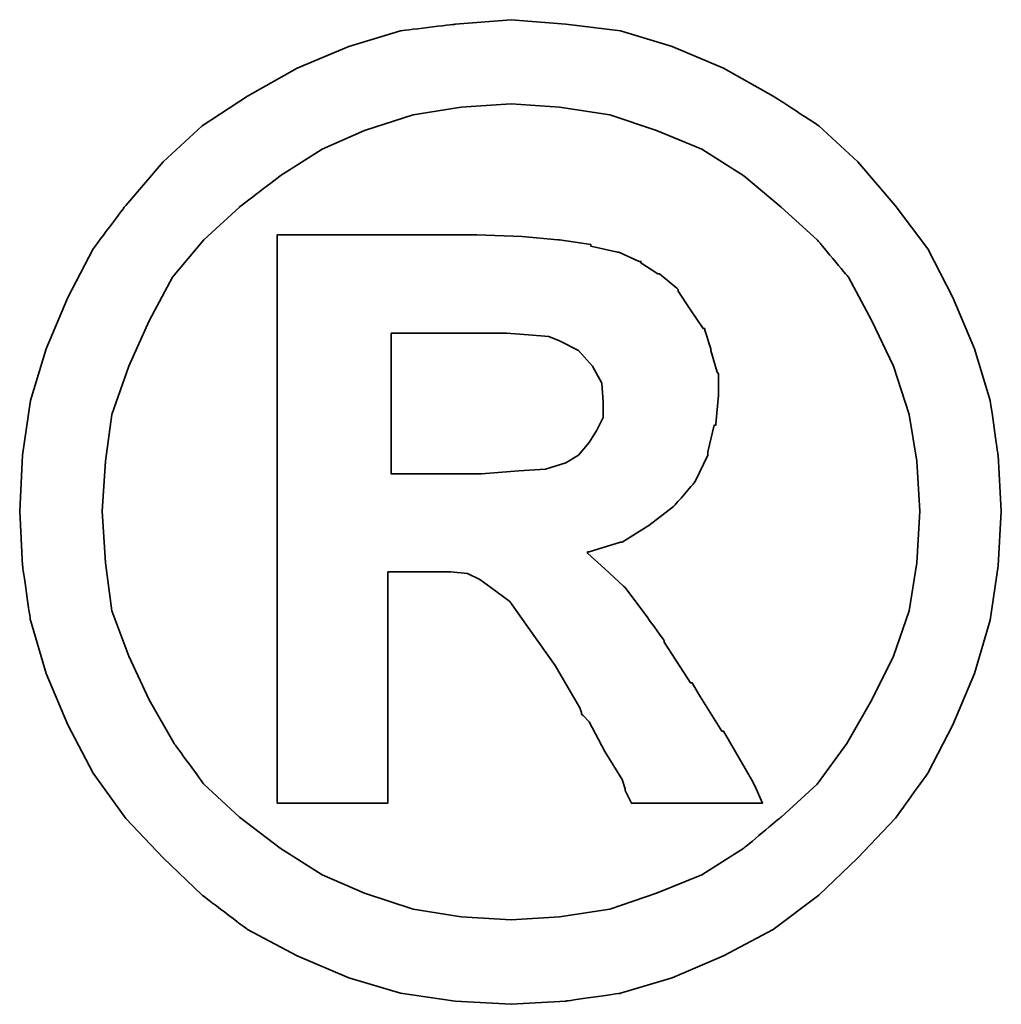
# Model space of a CAD drawing. Header units: millimetres. Extents: x -227 to 3135, y -1502 to 860.
# Tile 390 of 582: x 1251.8 to 1253.28, y -1188.08 to -1186.59. Entities that reach past the tile are written whole.
import ezdxf

# ---------------------------------------------------------------- set-up
doc = ezdxf.new("R2010")
doc.units = ezdxf.units.MM
doc.layers.add('DIM', color=4, linetype='CONTINUOUS')
doc.layers.add('layer 1', color=7, linetype='CONTINUOUS')

# ---------------------------------------------------------------- blocks, each defined once
blk = doc.blocks.new('TBI MOTION logo(完整正式版)')
at = {"layer": 'layer 1', "color": 22, "lineweight": 35}
for points, knots in [([(81.20634, 4.98624), (81.20634, 4.98624), (81.18649, 5.32862), (81.18649, 5.32862), (81.18649, 5.32862), (81.18649, 5.32862), (81.13886, 5.66206), (81.13886, 5.66206), (81.13886, 5.66206), (81.13886, 5.66206), (81.04359, 5.97764), (81.04359, 5.97764), (81.04359, 5.97764), (81.04359, 5.97764), (80.91061, 6.29124), (80.91061, 6.29124), (80.91061, 6.29124), (80.91061, 6.29124), (80.75778, 6.58697), (80.75778, 6.58697), (80.75778, 6.58697), (80.75778, 6.58697), (80.5593, 6.85294), (80.5593, 6.85294), (80.5593, 6.85294), (80.5593, 6.85294), (80.33105, 7.1189), (80.33105, 7.1189), (80.33105, 7.1189), (80.33105, 7.1189), (80.09287, 7.33921), (80.09287, 7.33921), (80.09287, 7.33921), (80.09287, 7.33921), (79.815, 7.51982), (79.815, 7.51982), (79.815, 7.51982), (79.815, 7.51982), (79.51133, 7.69051), (79.51133, 7.69051), (79.51133, 7.69051), (79.51133, 7.69051), (79.19773, 7.8235), (79.19773, 7.8235), (79.19773, 7.8235), (79.19773, 7.8235), (78.88215, 7.91877), (78.88215, 7.91877), (78.88215, 7.91877), (78.88215, 7.91877), (78.54871, 7.95846), (78.54871, 7.95846), (78.54871, 7.95846), (78.54871, 7.95846), (78.21526, 7.98625), (78.21526, 7.98625), (78.21526, 7.98625), (78.21526, 7.98625), (77.87388, 7.95846), (77.87388, 7.95846), (77.87388, 7.95846), (77.87388, 7.95846), (77.54044, 7.91877), (77.54044, 7.91877), (77.54044, 7.91877), (77.54044, 7.91877), (77.22485, 7.8235), (77.22485, 7.8235), (77.22485, 7.8235), (77.22485, 7.8235), (76.91027, 7.69051), (76.91027, 7.69051), (76.91027, 7.69051), (76.91027, 7.69051), (76.6056, 7.51982), (76.6056, 7.51982), (76.6056, 7.51982), (76.6056, 7.51982), (76.32972, 7.33921), (76.32972, 7.33921), (76.32972, 7.33921), (76.32972, 7.33921), (76.09154, 7.1189), (76.09154, 7.1189), (76.09154, 7.1189), (76.09154, 7.1189), (75.86329, 6.85294), (75.86329, 6.85294), (75.86329, 6.85294), (75.86329, 6.85294), (75.66382, 6.58697), (75.66382, 6.58697), (75.66382, 6.58697), (75.66382, 6.58697), (75.51099, 6.29124), (75.51099, 6.29124), (75.51099, 6.29124), (75.51099, 6.29124), (75.37702, 5.97764), (75.37702, 5.97764), (75.37702, 5.97764), (75.37702, 5.97764), (75.28175, 5.66206), (75.28175, 5.66206), (75.28175, 5.66206), (75.28175, 5.66206), (75.23411, 5.32862), (75.23411, 5.32862), (75.23411, 5.32862), (75.23411, 5.32862), (75.21625, 4.98624), (75.21625, 4.98624), (75.21625, 4.98624), (75.21625, 4.98624), (75.23411, 4.6528), (75.23411, 4.6528), (75.23411, 4.6528), (75.23411, 4.6528), (75.28175, 4.32035), (75.28175, 4.32035), (75.28175, 4.32035), (75.28175, 4.32035), (75.37702, 3.99583), (75.37702, 3.99583), (75.37702, 3.99583), (75.37702, 3.99583), (75.51099, 3.68224), (75.51099, 3.68224), (75.51099, 3.68224), (75.51099, 3.68224), (75.66382, 3.38749), (75.66382, 3.38749), (75.66382, 3.38749), (75.66382, 3.38749), (75.86329, 3.10963), (75.86329, 3.10963), (75.86329, 3.10963), (75.86329, 3.10963), (76.09154, 2.87145), (76.09154, 2.87145), (76.09154, 2.87145), (76.09154, 2.87145), (76.32972, 2.6432), (76.32972, 2.6432), (76.32972, 2.6432), (76.32972, 2.6432), (76.6056, 2.43381), (76.6056, 2.43381), (76.6056, 2.43381), (76.6056, 2.43381), (76.91027, 2.27205), (76.91027, 2.27205), (76.91027, 2.27205), (76.91027, 2.27205), (77.22485, 2.13906), (77.22485, 2.13906), (77.22485, 2.13906), (77.22485, 2.13906), (77.54044, 2.0438), (77.54044, 2.0438), (77.54044, 2.0438), (77.54044, 2.0438), (77.87388, 1.99616), (77.87388, 1.99616), (77.87388, 1.99616), (77.87388, 1.99616), (78.21526, 1.97631), (78.21526, 1.97631), (78.21526, 1.97631), (78.21526, 1.97631), (78.54871, 1.99616), (78.54871, 1.99616), (78.54871, 1.99616), (78.54871, 1.99616), (78.88215, 2.0438), (78.88215, 2.0438), (78.88215, 2.0438), (78.88215, 2.0438), (79.19773, 2.13906), (79.19773, 2.13906), (79.19773, 2.13906), (79.19773, 2.13906), (79.51133, 2.27205), (79.51133, 2.27205), (79.51133, 2.27205), (79.51133, 2.27205), (79.815, 2.43381), (79.815, 2.43381), (79.815, 2.43381), (79.815, 2.43381), (80.09287, 2.6432), (80.09287, 2.6432), (80.09287, 2.6432), (80.09287, 2.6432), (80.33105, 2.87145), (80.33105, 2.87145), (80.33105, 2.87145), (80.33105, 2.87145), (80.5593, 3.10963), (80.5593, 3.10963), (80.5593, 3.10963), (80.5593, 3.10963), (80.75778, 3.38749), (80.75778, 3.38749), (80.75778, 3.38749), (80.75778, 3.38749), (80.91061, 3.68224), (80.91061, 3.68224), (80.91061, 3.68224), (80.91061, 3.68224), (81.04359, 3.99583), (81.04359, 3.99583), (81.04359, 3.99583), (81.04359, 3.99583), (81.13886, 4.32035), (81.13886, 4.32035), (81.13886, 4.32035), (81.13886, 4.32035), (81.18649, 4.6528), (81.18649, 4.6528), (81.18649, 4.6528), (81.18649, 4.6528), (81.20634, 4.98624), (81.20634, 4.98624)], [0, 0, 0, 0, 0.0178571, 0.0178571, 0.0178571, 0.0178572, 0.0357143, 0.0357143, 0.0357143, 0.0357143, 0.0535714, 0.0535714, 0.0535714, 0.0535714, 0.0714286, 0.0714286, 0.0714286, 0.0714286, 0.0892857, 0.0892857, 0.0892857, 0.0892857, 0.1071429, 0.1071429, 0.1071429, 0.1071429, 0.125, 0.125, 0.125, 0.125, 0.1428571, 0.1428571, 0.1428571, 0.1428572, 0.1607143, 0.1607143, 0.1607143, 0.1607143, 0.1785714, 0.1785714, 0.1785714, 0.1785714, 0.1964286, 0.1964286, 0.1964286, 0.1964286, 0.2142857, 0.2142857, 0.2142857, 0.2142857, 0.2321429, 0.2321429, 0.2321429, 0.2321429, 0.25, 0.25, 0.25, 0.25, 0.2678571, 0.2678571, 0.2678571, 0.2678572, 0.2857143, 0.2857143, 0.2857143, 0.2857143, 0.3035714, 0.3035714, 0.3035714, 0.3035714, 0.3214286, 0.3214286, 0.3214286, 0.3214286, 0.3392857, 0.3392857, 0.3392857, 0.3392857, 0.3571429, 0.3571429, 0.3571429, 0.3571429, 0.375, 0.375, 0.375, 0.375, 0.3928571, 0.3928571, 0.3928571, 0.3928572, 0.4107143, 0.4107143, 0.4107143, 0.4107143, 0.4285714, 0.4285714, 0.4285714, 0.4285714, 0.4464286, 0.4464286, 0.4464286, 0.4464286, 0.4642857, 0.4642857, 0.4642857, 0.4642857, 0.4821429, 0.4821429, 0.4821429, 0.4821429, 0.5, 0.5, 0.5, 0.5, 0.5178571, 0.5178571, 0.5178571, 0.5178572, 0.5357143, 0.5357143, 0.5357143, 0.5357143, 0.5535714, 0.5535714, 0.5535714, 0.5535714, 0.5714286, 0.5714286, 0.5714286, 0.5714286, 0.5892857, 0.5892857, 0.5892857, 0.5892857, 0.6071429, 0.6071429, 0.6071429, 0.6071429, 0.625, 0.625, 0.625, 0.625, 0.6428571, 0.6428571, 0.6428571, 0.6428572, 0.6607143, 0.6607143, 0.6607143, 0.6607143, 0.6785714, 0.6785714, 0.6785714, 0.6785714, 0.6964286, 0.6964286, 0.6964286, 0.6964286, 0.7142857, 0.7142857, 0.7142857, 0.7142857, 0.7321429, 0.7321429, 0.7321429, 0.7321429, 0.75, 0.75, 0.75, 0.75, 0.7678571, 0.7678571, 0.7678571, 0.7678572, 0.7857143, 0.7857143, 0.7857143, 0.7857143, 0.8035714, 0.8035714, 0.8035714, 0.8035714, 0.8214286, 0.8214286, 0.8214286, 0.8214286, 0.8392857, 0.8392857, 0.8392857, 0.8392857, 0.8571429, 0.8571429, 0.8571429, 0.8571429, 0.875, 0.875, 0.875, 0.875, 0.8928571, 0.8928571, 0.8928571, 0.8928572, 0.9107143, 0.9107143, 0.9107143, 0.9107143, 0.9285714, 0.9285714, 0.9285714, 0.9285714, 0.9464286, 0.9464286, 0.9464286, 0.9464286, 0.9642857, 0.9642857, 0.9642857, 0.9642857, 0.9821429, 0.9821429, 0.9821429, 0.9821429, 1, 1, 1, 1]), ([(80.71014, 4.98624), (80.71014, 4.98624), (80.69129, 5.29091), (80.69129, 5.29091), (80.69129, 5.29091), (80.69129, 5.29091), (80.64464, 5.57672), (80.64464, 5.57672), (80.64464, 5.57672), (80.64464, 5.57672), (80.54937, 5.87245), (80.54937, 5.87245), (80.54937, 5.87245), (80.54937, 5.87245), (80.41639, 6.14833), (80.41639, 6.14833), (80.41639, 6.14833), (80.41639, 6.14833), (80.27349, 6.41429), (80.27349, 6.41429), (80.27349, 6.41429), (80.27349, 6.41429), (80.08295, 6.64255), (80.08295, 6.64255), (80.08295, 6.64255), (80.08295, 6.64255), (79.86264, 6.84301), (79.86264, 6.84301), (79.86264, 6.84301), (79.86264, 6.84301), (79.63439, 7.03355), (79.63439, 7.03355), (79.63439, 7.03355), (79.63439, 7.03355), (79.37835, 7.1963), (79.37835, 7.1963), (79.37835, 7.1963), (79.37835, 7.1963), (79.10246, 7.30944), (79.10246, 7.30944), (79.10246, 7.30944), (79.10246, 7.30944), (78.81665, 7.40471), (78.81665, 7.40471), (78.81665, 7.40471), (78.81665, 7.40471), (78.511, 7.45234), (78.511, 7.45234), (78.511, 7.45234), (78.511, 7.45234), (78.21526, 7.47219), (78.21526, 7.47219), (78.21526, 7.47219), (78.21526, 7.47219), (77.9106, 7.45234), (77.9106, 7.45234), (77.9106, 7.45234), (77.9106, 7.45234), (77.61685, 7.40471), (77.61685, 7.40471), (77.61685, 7.40471), (77.61685, 7.40471), (77.32012, 7.30944), (77.32012, 7.30944), (77.32012, 7.30944), (77.32012, 7.30944), (77.06309, 7.1963), (77.06309, 7.1963), (77.06309, 7.1963), (77.06309, 7.1963), (76.80606, 7.03355), (76.80606, 7.03355), (76.80606, 7.03355), (76.80606, 7.03355), (76.55797, 6.84301), (76.55797, 6.84301), (76.55797, 6.84301), (76.55797, 6.84301), (76.34063, 6.64255), (76.34063, 6.64255), (76.34063, 6.64255), (76.34063, 6.64255), (76.1491, 6.41429), (76.1491, 6.41429), (76.1491, 6.41429), (76.1491, 6.41429), (76.0062, 6.14833), (76.0062, 6.14833), (76.0062, 6.14833), (76.0062, 6.14833), (75.88314, 5.87245), (75.88314, 5.87245), (75.88314, 5.87245), (75.88314, 5.87245), (75.77794, 5.57672), (75.77794, 5.57672), (75.77794, 5.57672), (75.77794, 5.57672), (75.73924, 5.29091), (75.73924, 5.29091), (75.73924, 5.29091), (75.73924, 5.29091), (75.72039, 4.98624), (75.72039, 4.98624), (75.72039, 4.98624), (75.72039, 4.98624), (75.73924, 4.67165), (75.73924, 4.67165), (75.73924, 4.67165), (75.73924, 4.67165), (75.77794, 4.37791), (75.77794, 4.37791), (75.77794, 4.37791), (75.77794, 4.37791), (75.88314, 4.10102), (75.88314, 4.10102), (75.88314, 4.10102), (75.88314, 4.10102), (76.0062, 3.83407), (76.0062, 3.83407), (76.0062, 3.83407), (76.0062, 3.83407), (76.15902, 3.56811), (76.15902, 3.56811), (76.15902, 3.56811), (76.15902, 3.56811), (76.34063, 3.32001), (76.34063, 3.32001), (76.34063, 3.32001), (76.34063, 3.32001), (76.55797, 3.11955), (76.55797, 3.11955), (76.55797, 3.11955), (76.55797, 3.11955), (76.80606, 2.92901), (76.80606, 2.92901), (76.80606, 2.92901), (76.80606, 2.92901), (77.06309, 2.76725), (77.06309, 2.76725), (77.06309, 2.76725), (77.06309, 2.76725), (77.32012, 2.65412), (77.32012, 2.65412), (77.32012, 2.65412), (77.32012, 2.65412), (77.61685, 2.55786), (77.61685, 2.55786), (77.61685, 2.55786), (77.61685, 2.55786), (77.9106, 2.51022), (77.9106, 2.51022), (77.9106, 2.51022), (77.9106, 2.51022), (78.21526, 2.49137), (78.21526, 2.49137), (78.21526, 2.49137), (78.21526, 2.49137), (78.511, 2.51022), (78.511, 2.51022), (78.511, 2.51022), (78.511, 2.51022), (78.81665, 2.55786), (78.81665, 2.55786), (78.81665, 2.55786), (78.81665, 2.55786), (79.10246, 2.65412), (79.10246, 2.65412), (79.10246, 2.65412), (79.10246, 2.65412), (79.37835, 2.76725), (79.37835, 2.76725), (79.37835, 2.76725), (79.37835, 2.76725), (79.63439, 2.92901), (79.63439, 2.92901), (79.63439, 2.92901), (79.63439, 2.92901), (79.86264, 3.11955), (79.86264, 3.11955), (79.86264, 3.11955), (79.86264, 3.11955), (80.08295, 3.32001), (80.08295, 3.32001), (80.08295, 3.32001), (80.08295, 3.32001), (80.26356, 3.56811), (80.26356, 3.56811), (80.26356, 3.56811), (80.26356, 3.56811), (80.41639, 3.83407), (80.41639, 3.83407), (80.41639, 3.83407), (80.41639, 3.83407), (80.54937, 4.10102), (80.54937, 4.10102), (80.54937, 4.10102), (80.54937, 4.10102), (80.64464, 4.37791), (80.64464, 4.37791), (80.64464, 4.37791), (80.64464, 4.37791), (80.69129, 4.67165), (80.69129, 4.67165), (80.69129, 4.67165), (80.69129, 4.67165), (80.71014, 4.98624), (80.71014, 4.98624)], [0, 0, 0, 0, 0.0192308, 0.0192308, 0.0192308, 0.0192308, 0.0384615, 0.0384615, 0.0384615, 0.0384615, 0.0576923, 0.0576923, 0.0576923, 0.0576923, 0.0769231, 0.0769231, 0.0769231, 0.0769231, 0.0961538, 0.0961538, 0.0961538, 0.0961539, 0.1153846, 0.1153846, 0.1153846, 0.1153846, 0.1346154, 0.1346154, 0.1346154, 0.1346154, 0.1538462, 0.1538462, 0.1538462, 0.1538462, 0.1730769, 0.1730769, 0.1730769, 0.1730769, 0.1923077, 0.1923077, 0.1923077, 0.1923077, 0.2115385, 0.2115385, 0.2115385, 0.2115385, 0.2307692, 0.2307692, 0.2307692, 0.2307692, 0.25, 0.25, 0.25, 0.25, 0.2692308, 0.2692308, 0.2692308, 0.2692308, 0.2884615, 0.2884615, 0.2884615, 0.2884615, 0.3076923, 0.3076923, 0.3076923, 0.3076923, 0.3269231, 0.3269231, 0.3269231, 0.3269231, 0.3461538, 0.3461538, 0.3461538, 0.3461539, 0.3653846, 0.3653846, 0.3653846, 0.3653846, 0.3846154, 0.3846154, 0.3846154, 0.3846154, 0.4038462, 0.4038462, 0.4038462, 0.4038462, 0.4230769, 0.4230769, 0.4230769, 0.4230769, 0.4423077, 0.4423077, 0.4423077, 0.4423077, 0.4615385, 0.4615385, 0.4615385, 0.4615385, 0.4807692, 0.4807692, 0.4807692, 0.4807692, 0.5, 0.5, 0.5, 0.5, 0.5192308, 0.5192308, 0.5192308, 0.5192308, 0.5384615, 0.5384615, 0.5384615, 0.5384615, 0.5576923, 0.5576923, 0.5576923, 0.5576923, 0.5769231, 0.5769231, 0.5769231, 0.5769231, 0.5961538, 0.5961538, 0.5961538, 0.5961539, 0.6153846, 0.6153846, 0.6153846, 0.6153846, 0.6346154, 0.6346154, 0.6346154, 0.6346154, 0.6538462, 0.6538462, 0.6538462, 0.6538462, 0.6730769, 0.6730769, 0.6730769, 0.6730769, 0.6923077, 0.6923077, 0.6923077, 0.6923077, 0.7115385, 0.7115385, 0.7115385, 0.7115385, 0.7307692, 0.7307692, 0.7307692, 0.7307692, 0.75, 0.75, 0.75, 0.75, 0.7692308, 0.7692308, 0.7692308, 0.7692308, 0.7884615, 0.7884615, 0.7884615, 0.7884615, 0.8076923, 0.8076923, 0.8076923, 0.8076923, 0.8269231, 0.8269231, 0.8269231, 0.8269231, 0.8461538, 0.8461538, 0.8461538, 0.8461539, 0.8653846, 0.8653846, 0.8653846, 0.8653846, 0.8846154, 0.8846154, 0.8846154, 0.8846154, 0.9038462, 0.9038462, 0.9038462, 0.9038462, 0.9230769, 0.9230769, 0.9230769, 0.9230769, 0.9423077, 0.9423077, 0.9423077, 0.9423077, 0.9615385, 0.9615385, 0.9615385, 0.9615385, 0.9807692, 0.9807692, 0.9807692, 0.9807692, 1, 1, 1, 1]), ([(76.78721, 3.2823), (76.78721, 3.2823), (76.78721, 3.32001), (76.78721, 3.32001), (76.78721, 3.32001), (76.78721, 3.32001), (76.78721, 3.42422), (76.78721, 3.42422), (76.78721, 3.42422), (76.78721, 3.42422), (76.78721, 3.59689), (76.78721, 3.59689), (76.78721, 3.59689), (76.78721, 3.59689), (76.78721, 3.80529), (76.78721, 3.80529), (76.78721, 3.80529), (76.78721, 3.80529), (76.78721, 4.0524), (76.78721, 4.0524), (76.78721, 4.0524), (76.78721, 4.0524), (76.78721, 4.32035), (76.78721, 4.32035), (76.78721, 4.32035), (76.78721, 4.32035), (76.78721, 4.92868), (76.78721, 4.92868), (76.78721, 4.92868), (76.78721, 4.92868), (76.78721, 5.53801), (76.78721, 5.53801), (76.78721, 5.53801), (76.78721, 5.53801), (76.78721, 5.82482), (76.78721, 5.82482), (76.78721, 5.82482), (76.78721, 5.82482), (76.78721, 6.07291), (76.78721, 6.07291), (76.78721, 6.07291), (76.78721, 6.07291), (76.78721, 6.30017), (76.78721, 6.30017), (76.78721, 6.30017), (76.78721, 6.30017), (76.78721, 6.45399), (76.78721, 6.45399), (76.78721, 6.45399), (76.78721, 6.45399), (76.78721, 6.5572), (76.78721, 6.5572), (76.78721, 6.5572), (76.78721, 6.5572), (76.78721, 6.59689), (76.78721, 6.59689), (76.78721, 6.59689), (76.78721, 6.59689), (76.78721, 6.67232), (76.78721, 6.67232), (76.78721, 6.67232), (76.78721, 6.67232), (76.8537, 6.67232), (76.8537, 6.67232), (76.8537, 6.67232), (76.8537, 6.67232), (76.87355, 6.67232), (76.87355, 6.67232), (76.87355, 6.67232), (76.87355, 6.67232), (76.91027, 6.67232), (76.91027, 6.67232), (76.91027, 6.67232), (76.91027, 6.67232), (77.04424, 6.67232), (77.04424, 6.67232), (77.04424, 6.67232), (77.04424, 6.67232), (77.22485, 6.67232), (77.22485, 6.67232), (77.22485, 6.67232), (77.22485, 6.67232), (77.43524, 6.67232), (77.43524, 6.67232), (77.43524, 6.67232), (77.43524, 6.67232), (77.65357, 6.67232), (77.65357, 6.67232), (77.65357, 6.67232), (77.65357, 6.67232), (77.82625, 6.67232), (77.82625, 6.67232), (77.82625, 6.67232), (77.82625, 6.67232), (77.94037, 6.67232), (77.94037, 6.67232), (77.94037, 6.67232), (77.94037, 6.67232), (77.97709, 6.67232), (77.97709, 6.67232), (77.97709, 6.67232), (77.97709, 6.67232), (77.99694, 6.67232), (77.99694, 6.67232), (77.99694, 6.67232), (77.99694, 6.67232), (78.00686, 6.67232), (78.00686, 6.67232), (78.00686, 6.67232), (78.00686, 6.67232), (78.28275, 6.6624), (78.28275, 6.6624), (78.28275, 6.6624), (78.28275, 6.6624), (78.50107, 6.64255), (78.50107, 6.64255), (78.50107, 6.64255), (78.50107, 6.64255), (78.511, 6.64255), (78.511, 6.64255), (78.511, 6.64255), (78.511, 6.64255), (78.70154, 6.61476), (78.70154, 6.61476), (78.70154, 6.61476), (78.70154, 6.61476), (78.70154, 6.60483), (78.70154, 6.60483), (78.70154, 6.60483), (78.70154, 6.60483), (78.86429, 6.56713), (78.86429, 6.56713), (78.86429, 6.56713), (78.86429, 6.56713), (78.87223, 6.56713), (78.87223, 6.56713), (78.87223, 6.56713), (78.87223, 6.56713), (78.99727, 6.51056), (78.99727, 6.51056), (78.99727, 6.51056), (78.99727, 6.51056), (79.00719, 6.51056), (79.00719, 6.51056), (79.00719, 6.51056), (79.00719, 6.51056), (79.00719, 6.50162), (79.00719, 6.50162), (79.00719, 6.50162), (79.00719, 6.50162), (79.1104, 6.43415), (79.1104, 6.43415), (79.1104, 6.43415), (79.1104, 6.43415), (79.12132, 6.43415), (79.12132, 6.43415), (79.12132, 6.43415), (79.12132, 6.43415), (79.22552, 6.34781), (79.22552, 6.34781), (79.22552, 6.34781), (79.22552, 6.34781), (79.23544, 6.33888), (79.23544, 6.33888), (79.23544, 6.33888), (79.23544, 6.33888), (79.23544, 6.32895), (79.23544, 6.32895), (79.23544, 6.32895), (79.23544, 6.32895), (79.31087, 6.21483), (79.31087, 6.21483), (79.31087, 6.21483), (79.31087, 6.21483), (79.38629, 6.1007), (79.38629, 6.1007), (79.38629, 6.1007), (79.38629, 6.1007), (79.3972, 6.1007), (79.3972, 6.1007), (79.3972, 6.1007), (79.3972, 6.1007), (79.3972, 6.09078), (79.3972, 6.09078), (79.3972, 6.09078), (79.3972, 6.09078), (79.43392, 5.97764), (79.43392, 5.97764), (79.43392, 5.97764), (79.43392, 5.97764), (79.43392, 5.96772), (79.43392, 5.96772), (79.43392, 5.96772), (79.43392, 5.96772), (79.47362, 5.83474), (79.47362, 5.83474), (79.47362, 5.83474), (79.47362, 5.83474), (79.48156, 5.82482), (79.48156, 5.82482), (79.48156, 5.82482), (79.48156, 5.82482), (79.48156, 5.69977), (79.48156, 5.69977), (79.48156, 5.69977), (79.48156, 5.69977), (79.48156, 5.69183), (79.48156, 5.69183), (79.48156, 5.69183), (79.48156, 5.69183), (79.4637, 5.51915), (79.4637, 5.51915), (79.4637, 5.51915), (79.4637, 5.51915), (79.4637, 5.51122), (79.4637, 5.51122), (79.4637, 5.51122), (79.4637, 5.51122), (79.45377, 5.51122), (79.45377, 5.51122), (79.45377, 5.51122), (79.45377, 5.51122), (79.41507, 5.34847), (79.41507, 5.34847), (79.41507, 5.34847), (79.41507, 5.34847), (79.41507, 5.33854), (79.41507, 5.33854), (79.41507, 5.33854), (79.41507, 5.33854), (79.41507, 5.32862), (79.41507, 5.32862), (79.41507, 5.32862), (79.41507, 5.32862), (79.33865, 5.16785), (79.33865, 5.16785), (79.33865, 5.16785), (79.33865, 5.16785), (79.33071, 5.15693), (79.33071, 5.15693), (79.33071, 5.15693), (79.33071, 5.15693), (79.2156, 5.02495), (79.2156, 5.02495), (79.2156, 5.02495), (79.2156, 5.02495), (79.20567, 5.01502), (79.20567, 5.01502), (79.20567, 5.01502), (79.20567, 5.01502), (79.05483, 4.89991), (79.05483, 4.89991), (79.05483, 4.89991), (79.05483, 4.89991), (79.04491, 4.89197), (79.04491, 4.89197), (79.04491, 4.89197), (79.04491, 4.89197), (78.89208, 4.7967), (78.89208, 4.7967), (78.89208, 4.7967), (78.89208, 4.7967), (78.88215, 4.7967), (78.88215, 4.7967), (78.88215, 4.7967), (78.88215, 4.7967), (78.69161, 4.73913), (78.69161, 4.73913), (78.69161, 4.73913), (78.69161, 4.73913), (78.68169, 4.73913), (78.68169, 4.73913), (78.68169, 4.73913), (78.68169, 4.73913), (78.68169, 4.72921), (78.68169, 4.72921), (78.68169, 4.72921), (78.68169, 4.72921), (78.78688, 4.63394), (78.78688, 4.63394), (78.78688, 4.63394), (78.78688, 4.63394), (78.902, 4.52875), (78.902, 4.52875), (78.902, 4.52875), (78.902, 4.52875), (78.91093, 4.52081), (78.91093, 4.52081), (78.91093, 4.52081), (78.91093, 4.52081), (79.02506, 4.36798), (79.02506, 4.36798), (79.02506, 4.36798), (79.02506, 4.36798), (79.1501, 4.1953), (79.1501, 4.1953), (79.1501, 4.1953), (79.1501, 4.1953), (79.1501, 4.18736), (79.1501, 4.18736), (79.1501, 4.18736), (79.1501, 4.18736), (79.29201, 3.96705), (79.29201, 3.96705), (79.29201, 3.96705), (79.29201, 3.96705), (79.31087, 3.93828), (79.31087, 3.93828), (79.31087, 3.93828), (79.31087, 3.93828), (79.32079, 3.93828), (79.32079, 3.93828), (79.32079, 3.93828), (79.32079, 3.93828), (79.3585, 3.87178), (79.3585, 3.87178), (79.3585, 3.87178), (79.3585, 3.87178), (79.50141, 3.64353), (79.50141, 3.64353), (79.50141, 3.64353), (79.50141, 3.64353), (79.51133, 3.64353), (79.51133, 3.64353), (79.51133, 3.64353), (79.51133, 3.64353), (79.64431, 3.41528), (79.64431, 3.41528), (79.64431, 3.41528), (79.64431, 3.41528), (79.68202, 3.3478), (79.68202, 3.3478), (79.68202, 3.3478), (79.68202, 3.3478), (79.70187, 3.31009), (79.70187, 3.31009), (79.70187, 3.31009), (79.70187, 3.31009), (79.7495, 3.2049), (79.7495, 3.2049), (79.7495, 3.2049), (79.7495, 3.2049), (79.64431, 3.2049), (79.64431, 3.2049), (79.64431, 3.2049), (79.64431, 3.2049), (79.62546, 3.2049), (79.62546, 3.2049), (79.62546, 3.2049), (79.62546, 3.2049), (79.53912, 3.2049), (79.53912, 3.2049), (79.53912, 3.2049), (79.53912, 3.2049), (79.31087, 3.2049), (79.31087, 3.2049), (79.31087, 3.2049), (79.31087, 3.2049), (79.08262, 3.2049), (79.08262, 3.2049), (79.08262, 3.2049), (79.08262, 3.2049), (79.00719, 3.2049), (79.00719, 3.2049), (79.00719, 3.2049), (79.00719, 3.2049), (78.98735, 3.2049), (78.98735, 3.2049), (78.98735, 3.2049), (78.98735, 3.2049), (78.94964, 3.2049), (78.94964, 3.2049), (78.94964, 3.2049), (78.94964, 3.2049), (78.92979, 3.24459), (78.92979, 3.24459), (78.92979, 3.24459), (78.92979, 3.24459), (78.91093, 3.2823), (78.91093, 3.2823), (78.91093, 3.2823), (78.91093, 3.2823), (78.91093, 3.29223), (78.91093, 3.29223), (78.91093, 3.29223), (78.91093, 3.29223), (78.89208, 3.3478), (78.89208, 3.3478), (78.89208, 3.3478), (78.89208, 3.3478), (78.78688, 3.52048), (78.78688, 3.52048), (78.78688, 3.52048), (78.78688, 3.52048), (78.69161, 3.7001), (78.69161, 3.7001), (78.69161, 3.7001), (78.69161, 3.7001), (78.6539, 3.7388), (78.6539, 3.7388), (78.6539, 3.7388), (78.6539, 3.7388), (78.64398, 3.74873), (78.64398, 3.74873), (78.64398, 3.74873), (78.64398, 3.74873), (78.64398, 3.75766), (78.64398, 3.75766), (78.64398, 3.75766), (78.64398, 3.75766), (78.63405, 3.78644), (78.63405, 3.78644), (78.63405, 3.78644), (78.63405, 3.78644), (78.48321, 4.04347), (78.48321, 4.04347), (78.48321, 4.04347), (78.48321, 4.04347), (78.33038, 4.2618), (78.33038, 4.2618), (78.33038, 4.2618), (78.33038, 4.2618), (78.20732, 4.43447), (78.20732, 4.43447), (78.20732, 4.43447), (78.20732, 4.43447), (78.09221, 4.52081), (78.09221, 4.52081), (78.09221, 4.52081), (78.09221, 4.52081), (78.02472, 4.56845), (78.02472, 4.56845), (78.02472, 4.56845), (78.02472, 4.56845), (77.9493, 4.60616), (77.9493, 4.60616), (77.9493, 4.60616), (77.9493, 4.60616), (77.8451, 4.61608), (77.8451, 4.61608), (77.8451, 4.61608), (77.8451, 4.61608), (77.71113, 4.61608), (77.71113, 4.61608), (77.71113, 4.61608), (77.71113, 4.61608), (77.69128, 4.61608), (77.69128, 4.61608), (77.69128, 4.61608), (77.69128, 4.61608), (77.67342, 4.61608), (77.67342, 4.61608), (77.67342, 4.61608), (77.67342, 4.61608), (77.5583, 4.61608), (77.5583, 4.61608), (77.5583, 4.61608), (77.5583, 4.61608), (77.46303, 4.61608), (77.46303, 4.61608), (77.46303, 4.61608), (77.46303, 4.61608), (77.46303, 4.54761), (77.46303, 4.54761), (77.46303, 4.54761), (77.46303, 4.54761), (77.46303, 4.47318), (77.46303, 4.47318), (77.46303, 4.47318), (77.46303, 4.47318), (77.46303, 4.24294), (77.46303, 4.24294), (77.46303, 4.24294), (77.46303, 4.24294), (77.46303, 3.99583), (77.46303, 3.99583), (77.46303, 3.99583), (77.46303, 3.99583), (77.46303, 3.72888), (77.46303, 3.72888), (77.46303, 3.72888), (77.46303, 3.72888), (77.46303, 3.51055), (77.46303, 3.51055), (77.46303, 3.51055), (77.46303, 3.51055), (77.46303, 3.42422), (77.46303, 3.42422), (77.46303, 3.42422), (77.46303, 3.42422), (77.46303, 3.35773), (77.46303, 3.35773), (77.46303, 3.35773), (77.46303, 3.35773), (77.46303, 3.30017), (77.46303, 3.30017), (77.46303, 3.30017), (77.46303, 3.30017), (77.46303, 3.2823), (77.46303, 3.2823), (77.46303, 3.2823), (77.46303, 3.2823), (77.46303, 3.2049), (77.46303, 3.2049), (77.46303, 3.2049), (77.46303, 3.2049), (77.39753, 3.2049), (77.39753, 3.2049), (77.39753, 3.2049), (77.39753, 3.2049), (77.37768, 3.2049), (77.37768, 3.2049), (77.37768, 3.2049), (77.37768, 3.2049), (77.32012, 3.2049), (77.32012, 3.2049), (77.32012, 3.2049), (77.32012, 3.2049), (77.12165, 3.2049), (77.12165, 3.2049), (77.12165, 3.2049), (77.12165, 3.2049), (76.94897, 3.2049), (76.94897, 3.2049), (76.94897, 3.2049), (76.94897, 3.2049), (76.8924, 3.2049), (76.8924, 3.2049), (76.8924, 3.2049), (76.8924, 3.2049), (76.8537, 3.2049), (76.8537, 3.2049), (76.8537, 3.2049), (76.8537, 3.2049), (76.78721, 3.2049), (76.78721, 3.2049), (76.78721, 3.2049), (76.78721, 3.2049), (76.78721, 3.2823), (76.78721, 3.2823)], [0, 0, 0, 0, 0.0074074, 0.0074074, 0.0074074, 0.0074074, 0.0148148, 0.0148148, 0.0148148, 0.0148148, 0.0222222, 0.0222222, 0.0222222, 0.0222222, 0.0296296, 0.0296296, 0.0296296, 0.0296296, 0.037037, 0.037037, 0.037037, 0.037037, 0.0444444, 0.0444444, 0.0444444, 0.0444445, 0.0518519, 0.0518519, 0.0518519, 0.0518519, 0.0592593, 0.0592593, 0.0592593, 0.0592593, 0.0666667, 0.0666667, 0.0666667, 0.0666667, 0.0740741, 0.0740741, 0.0740741, 0.0740741, 0.0814815, 0.0814815, 0.0814815, 0.0814815, 0.0888889, 0.0888889, 0.0888889, 0.0888889, 0.0962963, 0.0962963, 0.0962963, 0.0962963, 0.1037037, 0.1037037, 0.1037037, 0.1037037, 0.1111111, 0.1111111, 0.1111111, 0.1111111, 0.1185185, 0.1185185, 0.1185185, 0.1185185, 0.1259259, 0.1259259, 0.1259259, 0.1259259, 0.1333333, 0.1333333, 0.1333333, 0.1333333, 0.1407407, 0.1407407, 0.1407407, 0.1407408, 0.1481481, 0.1481481, 0.1481481, 0.1481482, 0.1555556, 0.1555556, 0.1555556, 0.1555556, 0.162963, 0.162963, 0.162963, 0.162963, 0.1703704, 0.1703704, 0.1703704, 0.1703704, 0.1777778, 0.1777778, 0.1777778, 0.1777778, 0.1851852, 0.1851852, 0.1851852, 0.1851852, 0.1925926, 0.1925926, 0.1925926, 0.1925926, 0.2, 0.2, 0.2, 0.2, 0.2074074, 0.2074074, 0.2074074, 0.2074074, 0.2148148, 0.2148148, 0.2148148, 0.2148148, 0.2222222, 0.2222222, 0.2222222, 0.2222222, 0.2296296, 0.2296296, 0.2296296, 0.2296296, 0.237037, 0.237037, 0.237037, 0.237037, 0.2444444, 0.2444444, 0.2444444, 0.2444445, 0.2518519, 0.2518519, 0.2518519, 0.2518519, 0.2592593, 0.2592593, 0.2592593, 0.2592593, 0.2666667, 0.2666667, 0.2666667, 0.2666667, 0.2740741, 0.2740741, 0.2740741, 0.2740741, 0.2814815, 0.2814815, 0.2814815, 0.2814815, 0.2888889, 0.2888889, 0.2888889, 0.2888889, 0.2962963, 0.2962963, 0.2962963, 0.2962963, 0.3037037, 0.3037037, 0.3037037, 0.3037037, 0.3111111, 0.3111111, 0.3111111, 0.3111111, 0.3185185, 0.3185185, 0.3185185, 0.3185185, 0.3259259, 0.3259259, 0.3259259, 0.3259259, 0.3333333, 0.3333333, 0.3333333, 0.3333333, 0.3407407, 0.3407407, 0.3407407, 0.3407408, 0.3481481, 0.3481481, 0.3481481, 0.3481482, 0.3555556, 0.3555556, 0.3555556, 0.3555556, 0.362963, 0.362963, 0.362963, 0.362963, 0.3703704, 0.3703704, 0.3703704, 0.3703704, 0.3777778, 0.3777778, 0.3777778, 0.3777778, 0.3851852, 0.3851852, 0.3851852, 0.3851852, 0.3925926, 0.3925926, 0.3925926, 0.3925926, 0.4, 0.4, 0.4, 0.4, 0.4074074, 0.4074074, 0.4074074, 0.4074074, 0.4148148, 0.4148148, 0.4148148, 0.4148148, 0.4222222, 0.4222222, 0.4222222, 0.4222222, 0.4296296, 0.4296296, 0.4296296, 0.4296296, 0.437037, 0.437037, 0.437037, 0.437037, 0.4444444, 0.4444444, 0.4444444, 0.4444445, 0.4518519, 0.4518519, 0.4518519, 0.4518519, 0.4592593, 0.4592593, 0.4592593, 0.4592593, 0.4666667, 0.4666667, 0.4666667, 0.4666667, 0.4740741, 0.4740741, 0.4740741, 0.4740741, 0.4814815, 0.4814815, 0.4814815, 0.4814815, 0.4888889, 0.4888889, 0.4888889, 0.4888889, 0.4962963, 0.4962963, 0.4962963, 0.4962963, 0.5037037, 0.5037037, 0.5037037, 0.5037037, 0.5111111, 0.5111111, 0.5111111, 0.5111111, 0.5185185, 0.5185185, 0.5185185, 0.5185185, 0.5259259, 0.5259259, 0.5259259, 0.5259259, 0.5333333, 0.5333333, 0.5333333, 0.5333333, 0.5407407, 0.5407407, 0.5407407, 0.5407408, 0.5481481, 0.5481481, 0.5481481, 0.5481482, 0.5555556, 0.5555556, 0.5555556, 0.5555556, 0.562963, 0.562963, 0.562963, 0.562963, 0.5703704, 0.5703704, 0.5703704, 0.5703704, 0.5777778, 0.5777778, 0.5777778, 0.5777778, 0.5851852, 0.5851852, 0.5851852, 0.5851852, 0.5925926, 0.5925926, 0.5925926, 0.5925926, 0.6, 0.6, 0.6, 0.6, 0.6074074, 0.6074074, 0.6074074, 0.6074074, 0.6148148, 0.6148148, 0.6148148, 0.6148148, 0.6222222, 0.6222222, 0.6222222, 0.6222222, 0.6296296, 0.6296296, 0.6296296, 0.6296296, 0.637037, 0.637037, 0.637037, 0.637037, 0.6444444, 0.6444444, 0.6444444, 0.6444445, 0.6518519, 0.6518519, 0.6518519, 0.6518519, 0.6592593, 0.6592593, 0.6592593, 0.6592593, 0.6666667, 0.6666667, 0.6666667, 0.6666667, 0.6740741, 0.6740741, 0.6740741, 0.6740741, 0.6814815, 0.6814815, 0.6814815, 0.6814815, 0.6888889, 0.6888889, 0.6888889, 0.6888889, 0.6962963, 0.6962963, 0.6962963, 0.6962963, 0.7037037, 0.7037037, 0.7037037, 0.7037037, 0.7111111, 0.7111111, 0.7111111, 0.7111111, 0.7185185, 0.7185185, 0.7185185, 0.7185185, 0.7259259, 0.7259259, 0.7259259, 0.7259259, 0.7333333, 0.7333333, 0.7333333, 0.7333333, 0.7407407, 0.7407407, 0.7407407, 0.7407408, 0.7481481, 0.7481481, 0.7481481, 0.7481482, 0.7555556, 0.7555556, 0.7555556, 0.7555556, 0.762963, 0.762963, 0.762963, 0.762963, 0.7703704, 0.7703704, 0.7703704, 0.7703704, 0.7777778, 0.7777778, 0.7777778, 0.7777778, 0.7851852, 0.7851852, 0.7851852, 0.7851852, 0.7925926, 0.7925926, 0.7925926, 0.7925926, 0.8, 0.8, 0.8, 0.8, 0.8074074, 0.8074074, 0.8074074, 0.8074074, 0.8148148, 0.8148148, 0.8148148, 0.8148148, 0.8222222, 0.8222222, 0.8222222, 0.8222222, 0.8296296, 0.8296296, 0.8296296, 0.8296296, 0.837037, 0.837037, 0.837037, 0.837037, 0.8444444, 0.8444444, 0.8444444, 0.8444445, 0.8518519, 0.8518519, 0.8518519, 0.8518519, 0.8592593, 0.8592593, 0.8592593, 0.8592593, 0.8666667, 0.8666667, 0.8666667, 0.8666667, 0.8740741, 0.8740741, 0.8740741, 0.8740741, 0.8814815, 0.8814815, 0.8814815, 0.8814815, 0.8888889, 0.8888889, 0.8888889, 0.8888889, 0.8962963, 0.8962963, 0.8962963, 0.8962963, 0.9037037, 0.9037037, 0.9037037, 0.9037037, 0.9111111, 0.9111111, 0.9111111, 0.9111111, 0.9185185, 0.9185185, 0.9185185, 0.9185185, 0.9259259, 0.9259259, 0.9259259, 0.9259259, 0.9333333, 0.9333333, 0.9333333, 0.9333333, 0.9407407, 0.9407407, 0.9407407, 0.9407408, 0.9481481, 0.9481481, 0.9481481, 0.9481482, 0.9555556, 0.9555556, 0.9555556, 0.9555556, 0.962963, 0.962963, 0.962963, 0.962963, 0.9703704, 0.9703704, 0.9703704, 0.9703704, 0.9777778, 0.9777778, 0.9777778, 0.9777778, 0.9851852, 0.9851852, 0.9851852, 0.9851852, 0.9925926, 0.9925926, 0.9925926, 0.9925926, 1, 1, 1, 1]), ([(77.48288, 6.07291), (77.48288, 6.07291), (77.48288, 5.99551), (77.48288, 5.99551), (77.48288, 5.99551), (77.48288, 5.99551), (77.48288, 5.82482), (77.48288, 5.82482), (77.48288, 5.82482), (77.48288, 5.82482), (77.48288, 5.63328), (77.48288, 5.63328), (77.48288, 5.63328), (77.48288, 5.63328), (77.48288, 5.46358), (77.48288, 5.46358), (77.48288, 5.46358), (77.48288, 5.46358), (77.48288, 5.29091), (77.48288, 5.29091), (77.48288, 5.29091), (77.48288, 5.29091), (77.48288, 5.21449), (77.48288, 5.21449), (77.48288, 5.21449), (77.48288, 5.21449), (77.50074, 5.21449), (77.50074, 5.21449), (77.50074, 5.21449), (77.50074, 5.21449), (77.71113, 5.21449), (77.71113, 5.21449), (77.71113, 5.21449), (77.71113, 5.21449), (77.94037, 5.21449), (77.94037, 5.21449), (77.94037, 5.21449), (77.94037, 5.21449), (78.01579, 5.21449), (78.01579, 5.21449), (78.01579, 5.21449), (78.01579, 5.21449), (78.03465, 5.21449), (78.03465, 5.21449), (78.03465, 5.21449), (78.03465, 5.21449), (78.2629, 5.23335), (78.2629, 5.23335), (78.2629, 5.23335), (78.2629, 5.23335), (78.42565, 5.24327), (78.42565, 5.24327), (78.42565, 5.24327), (78.42565, 5.24327), (78.54871, 5.28098), (78.54871, 5.28098), (78.54871, 5.28098), (78.54871, 5.28098), (78.62611, 5.32862), (78.62611, 5.32862), (78.62611, 5.32862), (78.62611, 5.32862), (78.69161, 5.40503), (78.69161, 5.40503), (78.69161, 5.40503), (78.69161, 5.40503), (78.73925, 5.48145), (78.73925, 5.48145), (78.73925, 5.48145), (78.73925, 5.48145), (78.77696, 5.55885), (78.77696, 5.55885), (78.77696, 5.55885), (78.77696, 5.55885), (78.77696, 5.65214), (78.77696, 5.65214), (78.77696, 5.65214), (78.77696, 5.65214), (78.76902, 5.76726), (78.76902, 5.76726), (78.76902, 5.76726), (78.76902, 5.76726), (78.71146, 5.87245), (78.71146, 5.87245), (78.71146, 5.87245), (78.71146, 5.87245), (78.62611, 5.96772), (78.62611, 5.96772), (78.62611, 5.96772), (78.62611, 5.96772), (78.511, 6.02528), (78.511, 6.02528), (78.511, 6.02528), (78.511, 6.02528), (78.44451, 6.05306), (78.44451, 6.05306), (78.44451, 6.05306), (78.44451, 6.05306), (78.32046, 6.06299), (78.32046, 6.06299), (78.32046, 6.06299), (78.32046, 6.06299), (78.18748, 6.07291), (78.18748, 6.07291), (78.18748, 6.07291), (78.18748, 6.07291), (77.99694, 6.07291), (77.99694, 6.07291), (77.99694, 6.07291), (77.99694, 6.07291), (77.97709, 6.07291), (77.97709, 6.07291), (77.97709, 6.07291), (77.97709, 6.07291), (77.90167, 6.07291), (77.90167, 6.07291), (77.90167, 6.07291), (77.90167, 6.07291), (77.69128, 6.07291), (77.69128, 6.07291), (77.69128, 6.07291), (77.69128, 6.07291), (77.50074, 6.07291), (77.50074, 6.07291), (77.50074, 6.07291), (77.50074, 6.07291), (77.48288, 6.07291), (77.48288, 6.07291)], [0, 0, 0, 0, 0.03125, 0.03125, 0.03125, 0.03125, 0.0625, 0.0625, 0.0625, 0.0625, 0.09375, 0.09375, 0.09375, 0.09375, 0.125, 0.125, 0.125, 0.125, 0.15625, 0.15625, 0.15625, 0.15625, 0.1875, 0.1875, 0.1875, 0.1875, 0.21875, 0.21875, 0.21875, 0.21875, 0.25, 0.25, 0.25, 0.25, 0.28125, 0.28125, 0.28125, 0.28125, 0.3125, 0.3125, 0.3125, 0.3125, 0.34375, 0.34375, 0.34375, 0.34375, 0.375, 0.375, 0.375, 0.375, 0.40625, 0.40625, 0.40625, 0.40625, 0.4375, 0.4375, 0.4375, 0.4375, 0.46875, 0.46875, 0.46875, 0.46875, 0.5, 0.5, 0.5, 0.5, 0.53125, 0.53125, 0.53125, 0.53125, 0.5625, 0.5625, 0.5625, 0.5625, 0.59375, 0.59375, 0.59375, 0.59375, 0.625, 0.625, 0.625, 0.625, 0.65625, 0.65625, 0.65625, 0.65625, 0.6875, 0.6875, 0.6875, 0.6875, 0.71875, 0.71875, 0.71875, 0.71875, 0.75, 0.75, 0.75, 0.75, 0.78125, 0.78125, 0.78125, 0.78125, 0.8125, 0.8125, 0.8125, 0.8125, 0.84375, 0.84375, 0.84375, 0.84375, 0.875, 0.875, 0.875, 0.875, 0.90625, 0.90625, 0.90625, 0.90625, 0.9375, 0.9375, 0.9375, 0.9375, 0.96875, 0.96875, 0.96875, 0.96875, 1, 1, 1, 1])]:
    blk.add_open_spline(points, degree=3, knots=knots, dxfattribs=at)

msp = doc.modelspace()

# ---------------------------------------------------------------- block references
at = {"layer": 'DIM', "color": 7, "xscale": 0.246592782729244, "yscale": 0.246592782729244, "zscale": 0.246592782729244}
msp.add_blockref('TBI MOTION logo(完整正式版)', (1233.252, -1188.5636), dxfattribs=at)

doc.saveas('drawing.dxf')
